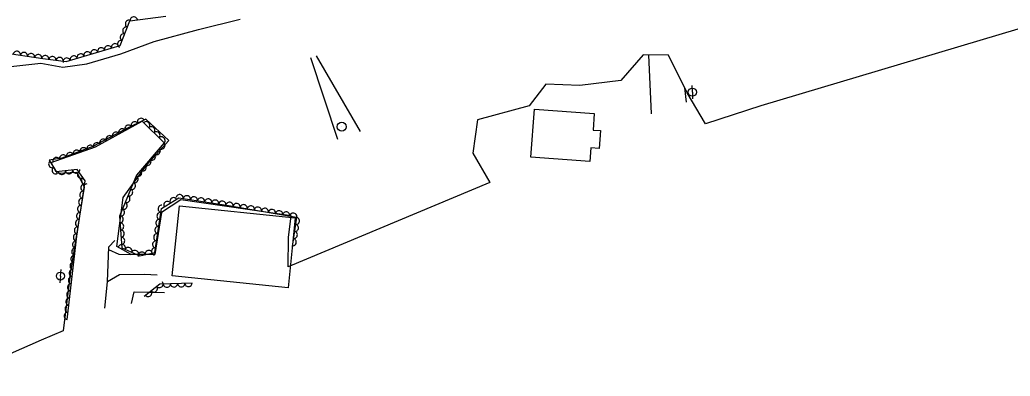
# Model space of a CAD drawing. Extents: x 1722896 to 1754269, y 648279 to 666297.
# Drawn here: x 1723563 to 1724113, y 663949 to 664147 of the extents above; entities that cross this region are included whole.
import ezdxf

# ---------------------------------------------------------------- set-up
doc = ezdxf.new("R2010")
doc.units = 0
for name, color, linetype in [('DESIGN - CENTERLINE - Proposed Text', 7, 'Continuous'), ('DESIGN - PUBLIC HEARING - Shapes', 7, 'Continuous'), ('SURVEY - CENTERLINE - Preliminary', 7, 'Continuous'), ('SURVEY - CENTERLINE - Preliminary Text', 7, 'Continuous'), ('SURVEY - DTM - Breaklines', 7, 'Continuous'), ('SURVEY - VEGETATION - Features with Text', 7, 'Continuous')]:
    doc.layers.add(name, color=color, linetype=linetype)

msp = doc.modelspace()

# ---------------------------------------------------------------- linework, layer by layer
at = {"layer": 'DESIGN - CENTERLINE - Proposed Text'}
for points in [[(1723879.62, 664068.49), (1723846.9, 664070.88), (1723848.85, 664097.57), (1723882.07, 664095.15), (1723881.4, 664085.97), (1723885.52, 664085.67), (1723884.8, 664075.74), (1723880.17, 664076.07)], [(1723711.86, 663998.23), (1723647.44, 664004.91), (1723651.47, 664043.74), (1723715.89, 664037.05)]]:
    msp.add_lwpolyline(points, close=True, dxfattribs=at)
msp.add_lwpolyline([(1723624.92, 663989.49), (1723626.33, 663995.88), (1723643.22, 663995.51)], dxfattribs=at)
msp.add_lwpolyline([(1723624.92, 663989.49), (1723626.33, 663995.88), (1723643.22, 663995.51)], dxfattribs=at)
at = {"layer": 'DESIGN - PUBLIC HEARING - Shapes'}
for p, q in [((1723752.04, 664085.13), (1723727.58, 664127.26)), ((1723724.37, 664126.34), (1723739.39, 664080.86)), ((1723741.72, 664087.8), (1723741.72, 664087.8))]:
    msp.add_line(p, q, dxfattribs=at)
msp.add_circle((1723741.73, 664087.82), 2.5, dxfattribs=at)
at = {"layer": 'SURVEY - CENTERLINE - Preliminary'}
for points in [[(1724195.2, 664165.45), (1723974.66, 664099.48), (1723943.99, 664089.47), (1723933.67, 664106.72), (1723923.43, 664127.72), (1723909.34, 664127.75), (1723896.79, 664113.5), (1723873.98, 664110.76), (1723855.1, 664111.47), (1723845.91, 664099.49), (1723817.17, 664091.71), (1723814.55, 664073.16), (1723824, 664056.78), (1723711.85, 664009.8), (1723712.03, 664026.23), (1723713.59, 664038.3), (1723652.2, 664047.19), (1723641.57, 664040), (1723637.8, 664016.67), (1723624.61, 664016.62), (1723616.62, 664021.13), (1723620.27, 664048.36), (1723633.1, 664066.45), (1723645.51, 664080.1), (1723632.86, 664091.92), (1723621.17, 664086.19), (1723603.28, 664076.89), (1723586.17, 664070.32), (1723579.02, 664069.11), (1723583.57, 664062.01), (1723594.36, 664062.46), (1723598.6, 664054.17), (1723591, 664007.13), (1723586.89, 663974.21), (1723574.66, 663968.98), (1723529.05, 663948.96)], [(1723542.43, 664119.65), (1723574.46, 664123.25), (1723586.61, 664120.86), (1723599.93, 664122.74), (1723618.93, 664128.35), (1723637.48, 664135.17), (1723662.01, 664141.98), (1723685.19, 664147.67)]]:
    msp.add_lwpolyline(points, dxfattribs=at)
at = {"layer": 'SURVEY - CENTERLINE - Preliminary Text'}
for points in [[(1723912.24, 664127.74), (1723913.64, 664094.93)], [(1723932.33, 664109.48), (1723933.1, 664101.4)], [(1723610.09, 663986.79), (1723611.54, 664001.55), (1723612.17, 664020.96), (1723615.64, 664024.54)], [(1723612.12, 664019.56), (1723617.72, 664016.82), (1723624.42, 664016.72)], [(1723611.54, 664001.69), (1723618.22, 664005.59), (1723632.1, 664005.69), (1723639.18, 664005.38)]]:
    msp.add_lwpolyline(points, dxfattribs=at)
at = {"layer": 'SURVEY - DTM - Breaklines'}
for p, q in [((1723936.6, 664107.05), (1723936.59, 664110.8)), ((1723936.6, 664107.05), (1723936.62, 664103.3)), ((1723585.31, 664004.7), (1723585.72, 664008.42)), ((1723585.31, 664004.7), (1723584.91, 664000.97))]:
    msp.add_line(p, q, dxfattribs=at)
for centre in [(1723936.6, 664107.05), (1723585.31, 664004.7)]:
    msp.add_circle(centre, 2.25, dxfattribs=at)
at = {"layer": 'SURVEY - VEGETATION - Features with Text'}
for points in [[(1723553.15, 664129.11), (1723575.62, 664125.7), (1723588.48, 664124.09), (1723618.6, 664133.02), (1723623.94, 664146.78), (1723643.92, 664149.41)], [(1723589.07, 663980.52), (1723594.44, 664026.84), (1723599.09, 664057.68), (1723594.64, 664063.91), (1723583, 664062.76), (1723580.2, 664067.82), (1723604.84, 664076.67), (1723630.77, 664090.98), (1723642.91, 664078.91), (1723627.55, 664060.83), (1723618.21, 664038.11), (1723619.45, 664020.38), (1723629.54, 664015.9), (1723637.75, 664017.86), (1723641.5, 664042.29), (1723651.07, 664048.25), (1723677.71, 664044.19), (1723716.64, 664037.54), (1723714.2, 664021.09)], [(1723658.47, 664000.77), (1723640.51, 664000.21), (1723631.87, 663993.3)]]:
    msp.add_lwpolyline(points, dxfattribs=at)
for centre, major_axis in [((1723626.1, 664147.06), (1.98, 0.26)), ((1723621.83, 664141.34), (0.72, 1.86)), ((1723623.28, 664145.07), (0.72, 1.86)), ((1723620.39, 664137.61), (0.72, 1.86)), ((1723607.99, 664129.87), (1.92, 0.57)), ((1723611.82, 664131.01), (1.92, 0.57)), ((1723615.66, 664132.15), (1.92, 0.57)), ((1723618.94, 664133.89), (0.72, 1.86)), ((1723561.1, 664127.9), (1.98, -0.3)), ((1723565.05, 664127.3), (1.98, -0.3)), ((1723569.01, 664126.7), (1.98, -0.3)), ((1723572.96, 664126.1), (1.98, -0.3)), ((1723576.92, 664125.54), (1.98, -0.25)), ((1723580.89, 664125.04), (1.98, -0.25)), ((1723584.86, 664124.54), (1.98, -0.25)), ((1723592.65, 664125.32), (1.92, 0.57)), ((1723596.48, 664126.46), (1.92, 0.57)), ((1723600.32, 664127.6), (1.92, 0.57)), ((1723604.15, 664128.73), (1.92, 0.57)), ((1723588.81, 664124.18), (1.92, 0.57)), ((1723623.1, 664086.75), (1.75, 0.97)), ((1723626.6, 664088.68), (1.75, 0.97)), ((1723630.1, 664090.62), (1.75, 0.97)), ((1723633.06, 664088.7), (1.42, -1.41)), ((1723635.9, 664085.88), (1.42, -1.41)), ((1723612.59, 664080.95), (1.75, 0.97)), ((1723616.1, 664082.88), (1.75, 0.97)), ((1723619.6, 664084.81), (1.75, 0.97)), ((1723638.74, 664083.06), (1.42, -1.41)), ((1723641.57, 664080.24), (1.42, -1.41)), ((1723601.88, 664075.6), (1.88, 0.68)), ((1723605.59, 664077.08), (1.75, 0.97)), ((1723609.09, 664079.01), (1.75, 0.97)), ((1723641.54, 664077.29), (-1.29, -1.52)), ((1723586.82, 664070.2), (1.88, 0.68)), ((1723590.59, 664071.55), (1.88, 0.68)), ((1723594.35, 664072.9), (1.88, 0.68)), ((1723598.12, 664074.25), (1.88, 0.68)), ((1723636.36, 664071.2), (-1.29, -1.52)), ((1723638.95, 664074.25), (-1.29, -1.52)), ((1723580.66, 664066.98), (-0.97, 1.75)), ((1723583.06, 664068.85), (1.88, 0.68)), ((1723631.18, 664065.1), (-1.29, -1.52)), ((1723633.77, 664068.15), (-1.29, -1.52)), ((1723582.6, 664063.48), (-0.97, 1.75)), ((1723586.16, 664063.07), (-1.99, -0.2)), ((1723590.14, 664063.47), (-1.99, -0.2)), ((1723594.12, 664063.86), (-1.99, -0.2)), ((1723596.66, 664061.08), (-1.16, 1.63)), ((1723626.64, 664058.62), (-0.76, -1.85)), ((1723628.59, 664062.05), (-1.29, -1.52)), ((1723598.52, 664053.9), (0.3, 1.98)), ((1723598.99, 664057.83), (-1.16, 1.63)), ((1723625.12, 664054.92), (-0.76, -1.85)), ((1723597.93, 664049.95), (0.3, 1.98)), ((1723622.08, 664047.52), (-0.76, -1.85)), ((1723623.6, 664051.22), (-0.76, -1.85)), ((1723651.64, 664048.16), (1.98, -0.3)), ((1723655.6, 664047.56), (1.98, -0.3)), ((1723596.73, 664042.04), (0.3, 1.98)), ((1723597.33, 664045.99), (0.3, 1.98)), ((1723620.55, 664043.82), (-0.76, -1.85)), ((1723641.48, 664042.14), (0.3, 1.98)), ((1723644.77, 664044.33), (1.7, 1.06)), ((1723648.17, 664046.44), (1.7, 1.06)), ((1723659.55, 664046.96), (1.98, -0.3)), ((1723663.51, 664046.35), (1.98, -0.3)), ((1723667.46, 664045.75), (1.98, -0.3)), ((1723671.41, 664045.15), (1.98, -0.3)), ((1723675.37, 664044.54), (1.98, -0.3)), ((1723679.32, 664043.91), (1.97, -0.34)), ((1723683.26, 664043.24), (1.97, -0.34)), ((1723687.2, 664042.57), (1.97, -0.34)), ((1723691.15, 664041.89), (1.97, -0.34)), ((1723596.14, 664038.08), (0.3, 1.98)), ((1723618.33, 664036.29), (0.14, -2)), ((1723619.03, 664040.12), (-0.76, -1.85)), ((1723640.87, 664038.19), (0.3, 1.98)), ((1723695.09, 664041.22), (1.97, -0.34)), ((1723699.03, 664040.55), (1.97, -0.34)), ((1723702.98, 664039.88), (1.97, -0.34)), ((1723706.92, 664039.2), (1.97, -0.34)), ((1723710.86, 664038.53), (1.97, -0.34)), ((1723714.81, 664037.86), (1.97, -0.34)), ((1723595.54, 664034.13), (0.3, 1.98)), ((1723618.61, 664032.3), (0.14, -2)), ((1723640.27, 664034.24), (0.3, 1.98)), ((1723715.73, 664031.47), (-0.29, -1.98)), ((1723716.32, 664035.42), (-0.29, -1.98)), ((1723594.37, 664026.21), (0.23, 1.99)), ((1723594.94, 664030.17), (0.3, 1.98)), ((1723618.89, 664028.31), (0.14, -2)), ((1723639.05, 664026.33), (0.3, 1.98)), ((1723639.66, 664030.28), (0.3, 1.98)), ((1723715.15, 664027.51), (-0.29, -1.98)), ((1723593.91, 664022.24), (0.23, 1.99)), ((1723619.49, 664020.36), (1.83, -0.81)), ((1723619.17, 664024.32), (0.14, -2)), ((1723638.45, 664022.38), (0.3, 1.98)), ((1723714.56, 664023.55), (-0.29, -1.98)), ((1723592.98, 664014.29), (0.23, 1.99)), ((1723593.45, 664018.27), (0.23, 1.99)), ((1723623.15, 664018.73), (1.83, -0.81)), ((1723626.81, 664017.11), (1.83, -0.81)), ((1723630.52, 664016.13), (1.95, 0.46)), ((1723634.41, 664017.06), (1.95, 0.46)), ((1723637.84, 664018.42), (0.3, 1.98)), ((1723592.52, 664010.32), (0.23, 1.99)), ((1723592.06, 664006.35), (0.23, 1.99)), ((1723591.14, 663998.4), (0.23, 1.99)), ((1723591.6, 664002.37), (0.23, 1.99)), ((1723640.49, 664000.19), (-1.56, -1.25)), ((1723644.48, 664000.33), (-2, -0.06)), ((1723648.48, 664000.46), (-2, -0.06)), ((1723652.48, 664000.58), (-2, -0.06)), ((1723656.47, 664000.71), (-2, -0.06)), ((1723590.68, 663994.43), (0.23, 1.99)), ((1723634.24, 663995.2), (-1.56, -1.25)), ((1723637.37, 663997.7), (-1.56, -1.25)), ((1723590.22, 663990.45), (0.23, 1.99)), ((1723589.3, 663982.51), (0.23, 1.99)), ((1723589.76, 663986.48), (0.23, 1.99))]:
    msp.add_ellipse(centre, major_axis=major_axis, ratio=0.940188, start_param=0, end_param=3.141593, dxfattribs=at)

doc.saveas('drawing.dxf')
